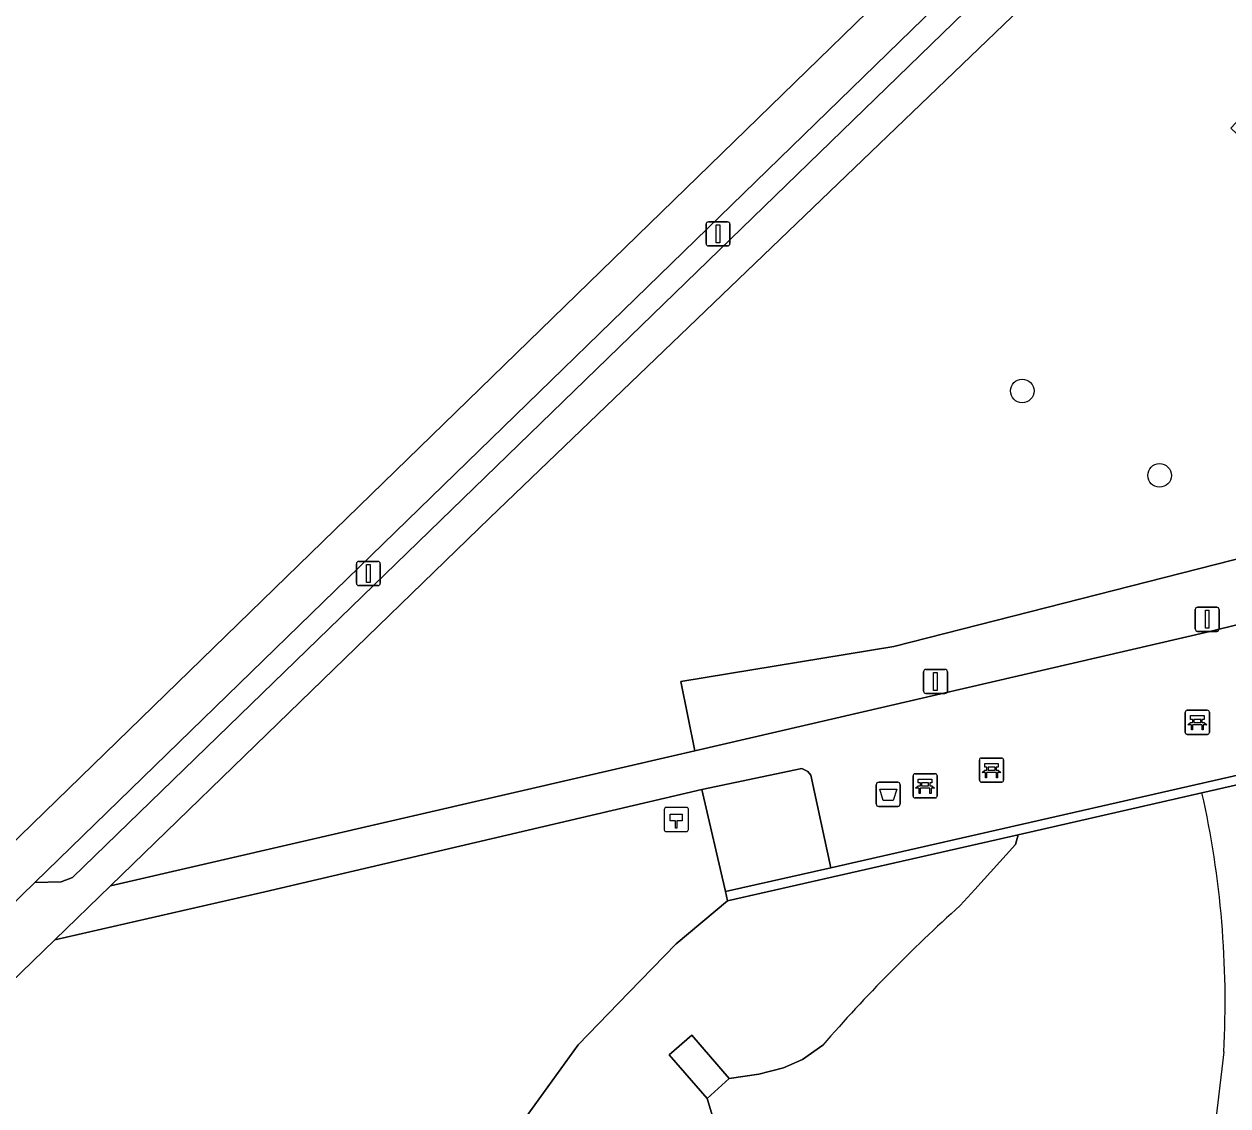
# Model space of a CAD drawing. Extents: x 156412 to 157779, y 382335 to 383768.
# Drawn here: x 156460.55 to 156510.5, y 383361.48 to 383406.35 of the extents above; entities that cross this region are included whole.
import ezdxf

# ---------------------------------------------------------------- set-up
doc = ezdxf.new("R2010")
doc.units = 0
for name, color, linetype in [('IMGEO_Afvalbak', 7, 'Continuous'), ('IMGEO_Bank', 7, 'Continuous'), ('IMGEO_Boom', 7, 'Continuous'), ('IMGEO_Fietspad_gesloten', 7, 'Continuous'), ('IMGEO_Groenvoorziening', 7, 'Continuous'), ('IMGEO_Hectometerpaal', 7, 'Continuous'), ('IMGEO_Lichtmast', 7, 'Continuous'), ('IMGEO_Meer_plas_ven_vijver', 7, 'Continuous'), ('IMGEO_Muur', 7, 'Continuous'), ('IMGEO_Oever', 7, 'Continuous'), ('IMGEO_Terreindeel_open', 7, 'Continuous'), ('IMGEO_Terreindeel_zand', 7, 'Continuous'), ('IMGEO_Voetpad_halfverhard', 7, 'Continuous'), ('IMGEO_Voetpad_onverhard', 7, 'Continuous')]:
    doc.layers.add(name, color=color, linetype=linetype)

msp = doc.modelspace()

# ---------------------------------------------------------------- linework, layer by layer
at = {"layer": 'IMGEO_Afvalbak'}
for p, q in [((156495.908, 383374), (156495.908, 383374.8)), ((156495.908, 383374.8), (156495.908, 383374)), ((156496.008, 383374.9), (156496.798, 383374.9)), ((156496.798, 383374.9), (156496.008, 383374.9)), ((156496.898, 383374.8), (156496.898, 383374)), ((156496.898, 383374), (156496.898, 383374.8)), ((156496.798, 383373.9), (156496.008, 383373.9)), ((156496.008, 383373.9), (156496.798, 383373.9))]:
    msp.add_line(p, q, dxfattribs=at)
msp.add_lwpolyline([(156496.051, 383374.614), (156496.755, 383374.614), (156496.606, 383374.144), (156496.2, 383374.144), (156496.051, 383374.614)], dxfattribs=at)
for centre, start, end in [((156496.008, 383374.8), 90, 180), ((156496.008, 383374.8), 90, 180), ((156496.798, 383374.8), 0, 90), ((156496.798, 383374.8), 360, 90), ((156496.008, 383374), 180, 270), ((156496.008, 383374), 180, 270), ((156496.798, 383374), 270, 0), ((156496.798, 383374), 270, 0)]:
    msp.add_arc(centre, 0.1, start, end, dxfattribs=at)
at = {"layer": 'IMGEO_Bank'}
for p, q in [((156508.726, 383376.96), (156508.726, 383377.801)), ((156508.726, 383377.801), (156508.726, 383376.96)), ((156508.801, 383377.885), (156509.642, 383377.885)), ((156509.642, 383377.885), (156508.801, 383377.885)), ((156509.726, 383377.81), (156509.726, 383376.969)), ((156509.726, 383376.969), (156509.726, 383377.81)), ((156509.423, 383377.283), (156509.03, 383377.283)), ((156509.035, 383377.391), (156509.035, 383377.497)), ((156509.079, 383377.497), (156509.079, 383377.391)), ((156509.367, 383377.503), (156509.085, 383377.503)), ((156509.085, 383377.385), (156509.367, 383377.385)), ((156509.373, 383377.391), (156509.373, 383377.497)), ((156509.417, 383377.497), (156509.417, 383377.391)), ((156509.651, 383376.885), (156508.81, 383376.885)), ((156508.81, 383376.885), (156509.651, 383376.885)), ((156500.19, 383374.982), (156500.19, 383375.823)), ((156500.19, 383375.823), (156500.19, 383374.982)), ((156500.265, 383375.907), (156501.106, 383375.907)), ((156501.106, 383375.907), (156500.265, 383375.907)), ((156501.19, 383375.832), (156501.19, 383374.991)), ((156501.19, 383374.991), (156501.19, 383375.832)), ((156500.887, 383375.305), (156500.494, 383375.305)), ((156500.499, 383375.413), (156500.499, 383375.519)), ((156500.543, 383375.519), (156500.543, 383375.413)), ((156500.831, 383375.525), (156500.549, 383375.525)), ((156500.549, 383375.407), (156500.831, 383375.407)), ((156500.837, 383375.413), (156500.837, 383375.519)), ((156500.881, 383375.519), (156500.881, 383375.413)), ((156497.433, 383374.328), (156497.433, 383375.169)), ((156497.433, 383375.169), (156497.433, 383374.328)), ((156497.508, 383375.253), (156498.349, 383375.253)), ((156498.349, 383375.253), (156497.508, 383375.253)), ((156497.742, 383374.759), (156497.742, 383374.865)), ((156497.786, 383374.865), (156497.786, 383374.759)), ((156498.074, 383374.871), (156497.792, 383374.871)), ((156498.08, 383374.759), (156498.08, 383374.865)), ((156498.124, 383374.865), (156498.124, 383374.759)), ((156498.433, 383375.178), (156498.433, 383374.337)), ((156498.433, 383374.337), (156498.433, 383375.178)), ((156501.115, 383374.907), (156500.274, 383374.907)), ((156500.274, 383374.907), (156501.115, 383374.907)), ((156498.13, 383374.651), (156497.737, 383374.651)), ((156497.792, 383374.753), (156498.074, 383374.753)), ((156498.358, 383374.253), (156497.517, 383374.253)), ((156497.517, 383374.253), (156498.358, 383374.253))]:
    msp.add_line(p, q, dxfattribs=at)
for points in [[(156508.973, 383377.283), (156508.831, 383377.283), (156508.943, 383377.385), (156509.029, 383377.385)], [(156509.029, 383377.503), (156508.943, 383377.503), (156508.943, 383377.664), (156509.506, 383377.664), (156509.506, 383377.503), (156509.423, 383377.503)], [(156509.423, 383377.385), (156509.506, 383377.385), (156509.618, 383377.283), (156509.479, 383377.283)], [(156509.023, 383377.276), (156509.023, 383377.069), (156508.98, 383377.069), (156508.98, 383377.276)], [(156509.473, 383377.276), (156509.473, 383377.069), (156509.429, 383377.069), (156509.429, 383377.276)], [(156500.437, 383375.305), (156500.295, 383375.305), (156500.407, 383375.407), (156500.493, 383375.407)], [(156500.493, 383375.525), (156500.407, 383375.525), (156500.407, 383375.686), (156500.97, 383375.686), (156500.97, 383375.525), (156500.887, 383375.525)], [(156500.487, 383375.298), (156500.487, 383375.091), (156500.444, 383375.091), (156500.444, 383375.298)], [(156500.887, 383375.407), (156500.97, 383375.407), (156501.082, 383375.305), (156500.943, 383375.305)], [(156500.937, 383375.298), (156500.937, 383375.091), (156500.893, 383375.091), (156500.893, 383375.298)], [(156497.736, 383374.871), (156497.65, 383374.871), (156497.65, 383375.032), (156498.213, 383375.032), (156498.213, 383374.871), (156498.13, 383374.871)], [(156497.68, 383374.651), (156497.538, 383374.651), (156497.65, 383374.753), (156497.736, 383374.753)], [(156497.73, 383374.644), (156497.73, 383374.437), (156497.687, 383374.437), (156497.687, 383374.644)], [(156498.13, 383374.753), (156498.213, 383374.753), (156498.325, 383374.651), (156498.186, 383374.651)], [(156498.18, 383374.644), (156498.18, 383374.437), (156498.136, 383374.437), (156498.136, 383374.644)]]:
    msp.add_lwpolyline(points, dxfattribs=at)
for centre, radius, start, end in [((156508.804, 383377.807), 0.0779, 92.4484, 184.2845), ((156508.804, 383377.807), 0.0779, 92.4484, 184.2845), ((156509.648, 383377.807), 0.0779, 2.4484, 94.2845), ((156509.648, 383377.807), 0.0779, 2.4484, 94.2845), ((156508.973, 383377.276), 0.00671, 2.8957, 87.1043), ((156509.03, 383377.276), 0.00671, 92.8957, 177.1043), ((156509.028, 383377.496), 0.00671, 2.8957, 87.1043), ((156509.028, 383377.392), 0.00671, 272.8957, 357.1043), ((156509.085, 383377.496), 0.00671, 92.8957, 177.1043), ((156509.085, 383377.392), 0.00671, 182.8957, 267.1043), ((156509.367, 383377.496), 0.00671, 2.8957, 87.1043), ((156509.367, 383377.392), 0.00671, 272.8957, 357.1043), ((156509.424, 383377.496), 0.00671, 92.8957, 177.1043), ((156509.424, 383377.392), 0.00671, 182.8957, 267.1043), ((156509.422, 383377.276), 0.00671, 2.8957, 87.1043), ((156509.479, 383377.276), 0.00671, 92.8957, 177.1043), ((156508.804, 383376.963), 0.0779, 182.4484, 274.2845), ((156508.804, 383376.963), 0.0779, 182.4484, 274.2845), ((156509.648, 383376.963), 0.0779, 272.4484, 4.2845), ((156509.648, 383376.963), 0.0779, 272.4484, 4.2845), ((156500.268, 383375.829), 0.0779, 92.4484, 184.2845), ((156500.268, 383375.829), 0.0779, 92.4484, 184.2845), ((156501.112, 383375.829), 0.0779, 2.4484, 94.2845), ((156501.112, 383375.829), 0.0779, 2.4484, 94.2845), ((156500.437, 383375.298), 0.00671, 2.8957, 87.1043), ((156500.494, 383375.298), 0.00671, 92.8957, 177.1043), ((156500.492, 383375.518), 0.00671, 2.8957, 87.1043), ((156500.492, 383375.414), 0.00671, 272.8957, 357.1043), ((156500.549, 383375.518), 0.00671, 92.8957, 177.1043), ((156500.549, 383375.414), 0.00671, 182.8957, 267.1043), ((156500.831, 383375.518), 0.00671, 2.8957, 87.1043), ((156500.831, 383375.414), 0.00671, 272.8957, 357.1043), ((156500.888, 383375.518), 0.00671, 92.8957, 177.1043), ((156500.888, 383375.414), 0.00671, 182.8957, 267.1043), ((156500.886, 383375.298), 0.00671, 2.8957, 87.1043), ((156500.943, 383375.298), 0.00671, 92.8957, 177.1043), ((156497.511, 383375.175), 0.0779, 92.4484, 184.2845), ((156497.511, 383375.175), 0.0779, 92.4484, 184.2845), ((156497.735, 383374.864), 0.00671, 2.8957, 87.1043), ((156497.792, 383374.864), 0.00671, 92.8957, 177.1043), ((156498.074, 383374.864), 0.00671, 2.8957, 87.1043), ((156498.131, 383374.864), 0.00671, 92.8957, 177.1043), ((156498.355, 383375.175), 0.0779, 2.4484, 94.2845), ((156498.355, 383375.175), 0.0779, 2.4484, 94.2845), ((156500.268, 383374.985), 0.0779, 182.4484, 274.2845), ((156500.268, 383374.985), 0.0779, 182.4484, 274.2845), ((156501.112, 383374.985), 0.0779, 272.4484, 4.2845), ((156501.112, 383374.985), 0.0779, 272.4484, 4.2845), ((156497.511, 383374.331), 0.0779, 182.4484, 274.2845), ((156497.511, 383374.331), 0.0779, 182.4484, 274.2845), ((156497.68, 383374.644), 0.00671, 2.8957, 87.1043), ((156497.737, 383374.644), 0.00671, 92.8957, 177.1043), ((156497.735, 383374.76), 0.00671, 272.8957, 357.1043), ((156497.792, 383374.76), 0.00671, 182.8957, 267.1043), ((156498.074, 383374.76), 0.00671, 272.8957, 357.1043), ((156498.131, 383374.76), 0.00671, 182.8957, 267.1043), ((156498.129, 383374.644), 0.00671, 2.8957, 87.1043), ((156498.186, 383374.644), 0.00671, 92.8957, 177.1043), ((156498.355, 383374.331), 0.0779, 272.4484, 4.2845), ((156498.355, 383374.331), 0.0779, 272.4484, 4.2845)]:
    msp.add_arc(centre, radius, start, end, dxfattribs=at)
at = {"layer": 'IMGEO_Boom'}
for centre in [(156501.963, 383391.132), (156507.661, 383387.628)]:
    msp.add_circle(centre, 0.489, dxfattribs=at)
at = {"layer": 'IMGEO_Fietspad_gesloten'}
msp.add_lwpolyline([(156413.66, 383324.737), (156414.588, 383325.64), (156414.95, 383325.992), (156458.209, 383368.04), (156460.997, 383370.75), (156506.343, 383414.827), (156505.069, 383416.138), (156412.178, 383325.823), (156413.66, 383324.737)], dxfattribs=at)
at = {"layer": 'IMGEO_Groenvoorziening'}
for points in [[(156545.196, 383426.149), (156544.888, 383426.662), (156544.675, 383427.017), (156544.546, 383427.234), (156543.962, 383428.06), (156533.937, 383441.8), (156527.538, 383435.428), (156506.343, 383414.827), (156460.997, 383370.75), (156462.099, 383370.77), (156462.56, 383370.955), (156528.263, 383434.685), (156530.986, 383417.592), (156538.914, 383410.045), (156541.093, 383410.126), (156543.848, 383410.337), (156546.592, 383410.666), (156549.319, 383411.115), (156552.024, 383411.681), (156551.358, 383414.483)], [(156472.728, 383326.932), (156473.207, 383328.928), (156470.659, 383329.699), (156468.207, 383332.071), (156466.647, 383334.453), (156465.957, 383337.393), (156466.185, 383340.149), (156467.211, 383342.919), (156469.236, 383345.737), (156474.859, 383354.244), (156480.229, 383359.416), (156480.67, 383360.029), (156483.54, 383364.01), (156485.648, 383366.178), (156487.612, 383368.198), (156489.74, 383369.985), (156489.654, 383370.365), (156488.673, 383374.599), (156470.543, 383370.362), (156461.832, 383368.368), (156419.229, 383327.059)]]:
    msp.add_lwpolyline(points, dxfattribs=at)
msp.add_lwpolyline([(156520.556, 383392.652), (156510.612, 383402.029), (156516.755, 383408.629), (156514.449, 383410.721), (156519.64, 383416.356), (156521.973, 383414.237), (156527.85, 383420.552), (156529.257, 383419.224), (156527.317, 383431.407), (156479.872, 383385.863), (156464.134, 383370.601), (156488.375, 383376.21), (156487.802, 383379.075), (156496.633, 383380.536), (156514.216, 383385.011), (156515.794, 383385.061)], close=True, dxfattribs=at)
at = {"layer": 'IMGEO_Hectometerpaal'}
for p, q in [((156488.028, 383373.857), (156487.187, 383373.857)), ((156488.028, 383373.857), (156487.187, 383373.857)), ((156488.112, 383372.941), (156488.112, 383373.782)), ((156488.112, 383372.941), (156488.112, 383373.782)), ((156487.112, 383373.773), (156487.112, 383372.932)), ((156487.112, 383373.773), (156487.112, 383372.932)), ((156487.196, 383372.857), (156488.037, 383372.857)), ((156487.196, 383372.857), (156488.037, 383372.857))]:
    msp.add_line(p, q, dxfattribs=at)
msp.add_lwpolyline([(156487.637, 383373.001), (156487.577, 383373.001), (156487.577, 383373.306), (156487.357, 383373.306), (156487.357, 383373.575), (156487.857, 383373.575), (156487.857, 383373.306), (156487.637, 383373.306), (156487.637, 383373.001)], dxfattribs=at)
for centre, start, end in [((156487.19, 383373.779), 92.4484, 184.2845), ((156487.19, 383373.779), 92.4484, 184.2845), ((156488.034, 383373.779), 2.4484, 94.2845), ((156488.034, 383373.779), 2.4484, 94.2845), ((156487.19, 383372.935), 182.4484, 274.2845), ((156487.19, 383372.935), 182.4484, 274.2845), ((156488.034, 383372.935), 272.4484, 4.2845), ((156488.034, 383372.935), 272.4484, 4.2845)]:
    msp.add_arc(centre, 0.0779, start, end, dxfattribs=at)
at = {"layer": 'IMGEO_Lichtmast'}
for p, q in [((156488.845, 383397.247), (156488.845, 383398.047)), ((156488.845, 383398.047), (156488.845, 383397.247)), ((156488.945, 383398.147), (156489.735, 383398.147)), ((156489.735, 383398.147), (156488.945, 383398.147)), ((156489.835, 383398.047), (156489.835, 383397.247)), ((156489.835, 383397.247), (156489.835, 383398.047)), ((156489.735, 383397.147), (156488.945, 383397.147)), ((156488.945, 383397.147), (156489.735, 383397.147)), ((156474.342, 383383.161), (156474.342, 383383.961)), ((156474.342, 383383.961), (156474.342, 383383.161)), ((156474.442, 383384.061), (156475.232, 383384.061)), ((156475.232, 383384.061), (156474.442, 383384.061)), ((156475.332, 383383.961), (156475.332, 383383.161)), ((156475.332, 383383.161), (156475.332, 383383.961)), ((156475.232, 383383.061), (156474.442, 383383.061)), ((156474.442, 383383.061), (156475.232, 383383.061)), ((156509.141, 383381.261), (156509.141, 383382.061)), ((156509.141, 383382.061), (156509.141, 383381.261)), ((156509.241, 383382.161), (156510.031, 383382.161)), ((156510.031, 383382.161), (156509.241, 383382.161)), ((156510.131, 383382.061), (156510.131, 383381.261)), ((156510.131, 383381.261), (156510.131, 383382.061)), ((156510.031, 383381.161), (156509.241, 383381.161)), ((156509.241, 383381.161), (156510.031, 383381.161)), ((156497.868, 383378.683), (156497.868, 383379.483)), ((156497.868, 383379.483), (156497.868, 383378.683)), ((156497.968, 383379.583), (156498.758, 383379.583)), ((156498.758, 383379.583), (156497.968, 383379.583)), ((156498.858, 383379.483), (156498.858, 383378.683)), ((156498.858, 383378.683), (156498.858, 383379.483)), ((156498.758, 383378.583), (156497.968, 383378.583)), ((156497.968, 383378.583), (156498.758, 383378.583))]:
    msp.add_line(p, q, dxfattribs=at)
for points in [[(156489.265, 383398.022), (156489.415, 383398.022), (156489.415, 383397.272), (156489.265, 383397.272), (156489.265, 383398.022)], [(156474.762, 383383.936), (156474.912, 383383.936), (156474.912, 383383.186), (156474.762, 383383.186), (156474.762, 383383.936)], [(156509.561, 383382.036), (156509.711, 383382.036), (156509.711, 383381.286), (156509.561, 383381.286), (156509.561, 383382.036)], [(156498.288, 383379.458), (156498.438, 383379.458), (156498.438, 383378.708), (156498.288, 383378.708), (156498.288, 383379.458)]]:
    msp.add_lwpolyline(points, dxfattribs=at)
for centre, start, end in [((156488.945, 383398.047), 90, 180), ((156488.945, 383398.047), 90, 180), ((156489.735, 383398.047), 0, 90), ((156489.735, 383398.047), 360, 90), ((156488.945, 383397.247), 180, 270), ((156488.945, 383397.247), 180, 270), ((156489.735, 383397.247), 270, 0), ((156489.735, 383397.247), 270, 0), ((156474.442, 383383.961), 90, 180), ((156474.442, 383383.961), 90, 180), ((156475.232, 383383.961), 0, 90), ((156475.232, 383383.961), 360, 90), ((156474.442, 383383.161), 180, 270), ((156474.442, 383383.161), 180, 270), ((156475.232, 383383.161), 270, 0), ((156475.232, 383383.161), 270, 0), ((156509.241, 383382.061), 90, 180), ((156509.241, 383382.061), 90, 180), ((156510.031, 383382.061), 0, 90), ((156510.031, 383382.061), 360, 90), ((156509.241, 383381.261), 180, 270), ((156509.241, 383381.261), 180, 270), ((156510.031, 383381.261), 270, 0), ((156510.031, 383381.261), 270, 0), ((156497.968, 383379.483), 90, 180), ((156497.968, 383379.483), 90, 180), ((156498.758, 383379.483), 0, 90), ((156498.758, 383379.483), 360, 90), ((156497.968, 383378.683), 180, 270), ((156497.968, 383378.683), 180, 270), ((156498.758, 383378.683), 270, 0), ((156498.758, 383378.683), 270, 0)]:
    msp.add_arc(centre, 0.1, start, end, dxfattribs=at)
at = {"layer": 'IMGEO_Meer_plas_ven_vijver'}
for points in [[(156509.419, 383374.463), (156501.789, 383372.726), (156501.683, 383372.322), (156499.999, 383370.46), (156499.39, 383369.786)], [(156493.693, 383364.003), (156492.85, 383363.397), (156492.063, 383363.063), (156491.036, 383362.8), (156489.806, 383362.611), (156488.895, 383361.788), (156489.151, 383360.915), (156489.175, 383360.127), (156489.103, 383359.268), (156488.607, 383357.33)]]:
    msp.add_lwpolyline(points, dxfattribs=at)
for centre, radius, start, end in [((156470.896, 383365.8), 39.485, 356.9767, 12.6732), ((156543.119, 383321.01), 65.508, 131.87686, 138.98156), ((156636.047, 383347.716), 126.735, 172.74612, 182.92702)]:
    msp.add_arc(centre, radius, start, end, dxfattribs=at)
at = {"layer": 'IMGEO_Muur'}
msp.add_lwpolyline([(156517.169, 383376.226), (156517.083, 383376.606), (156494.019, 383371.358), (156489.654, 383370.365), (156489.74, 383369.985), (156501.789, 383372.726), (156509.419, 383374.463), (156515.448, 383375.834)], close=True, dxfattribs=at)
at = {"layer": 'IMGEO_Oever'}
for points in [[(156514.713, 383312.022), (156512.285, 383315.782), (156510.123, 383317.579), (156506.857, 383318.231), (156504.428, 383317.956), (156503.105, 383318.28), (156501.833, 383319.362), (156501.146, 383319.557), (156501.123, 383321.208), (156501.754, 383321.125), (156502.952, 383322.231), (156507.267, 383323.972), (156511.578, 383326.515), (156513.289, 383330.323), (156513.746, 383339.924), (156512.652, 383350.402), (156513.022, 383357.607), (156514.73, 383365.011), (156516.245, 383369.003), (156516.553, 383372.503), (156516.223, 383374.336), (156515.448, 383375.834), (156509.419, 383374.463)], [(156499.39, 383369.786), (156499.999, 383370.46), (156501.683, 383372.322), (156501.789, 383372.726), (156489.74, 383369.985), (156487.612, 383368.198), (156485.648, 383366.178), (156483.54, 383364.01), (156480.67, 383360.029)], [(156488.607, 383357.33), (156489.103, 383359.268), (156489.175, 383360.127), (156489.151, 383360.915), (156488.895, 383361.788), (156487.321, 383363.597), (156488.253, 383364.407), (156489.806, 383362.611), (156491.036, 383362.8), (156492.063, 383363.063), (156492.85, 383363.397), (156493.693, 383364.003)]]:
    msp.add_lwpolyline(points, dxfattribs=at)
for centre, radius, start, end in [((156470.896, 383365.8), 39.485, 356.9767, 12.6732), ((156543.119, 383321.01), 65.508, 131.87686, 138.98156), ((156636.047, 383347.716), 126.735, 172.74612, 182.92702)]:
    msp.add_arc(centre, radius, start, end, dxfattribs=at)
at = {"layer": 'IMGEO_Terreindeel_open'}
msp.add_lwpolyline([(156487.321, 383363.597), (156488.895, 383361.788), (156489.806, 383362.611), (156488.253, 383364.407)], close=True, dxfattribs=at)
at = {"layer": 'IMGEO_Terreindeel_zand'}
msp.add_lwpolyline([(156509.75, 383381.155), (156513.662, 383382.124), (156513.943, 383382.238), (156514.203, 383382.524), (156515.794, 383385.061), (156514.216, 383385.011), (156496.633, 383380.536), (156487.802, 383379.075), (156488.375, 383376.21)], close=True, dxfattribs=at)
at = {"layer": 'IMGEO_Voetpad_halfverhard'}
msp.add_lwpolyline([(156513.662, 383382.124), (156509.75, 383381.155), (156488.375, 383376.21), (156464.134, 383370.601), (156461.832, 383368.368), (156470.543, 383370.362), (156488.673, 383374.599), (156492.815, 383375.469), (156493.064, 383375.347), (156493.188, 383375.191), (156494.019, 383371.358), (156517.083, 383376.606)], dxfattribs=at)
msp.add_lwpolyline([(156493.188, 383375.191), (156493.064, 383375.347), (156492.815, 383375.469), (156488.673, 383374.599), (156489.654, 383370.365), (156494.019, 383371.358)], close=True, dxfattribs=at)
at = {"layer": 'IMGEO_Voetpad_onverhard'}
for points in [[(156528.263, 383434.685), (156462.56, 383370.955), (156462.099, 383370.77), (156460.997, 383370.75), (156458.209, 383368.04), (156460.11, 383368.674), (156459.504, 383367.761), (156417.301, 383326.853), (156416.115, 383325.79), (156415.739, 383325.677), (156415.389, 383325.506)], [(156417.508, 383321.917), (156418.456, 383323.265), (156418.308, 383323.875), (156418.261, 383324.557), (156418.333, 383325.237), (156418.523, 383325.894), (156418.825, 383326.508), (156419.229, 383327.059), (156461.832, 383368.368), (156464.134, 383370.601), (156479.872, 383385.863), (156527.317, 383431.407)]]:
    msp.add_lwpolyline(points, dxfattribs=at)

doc.saveas('drawing.dxf')
